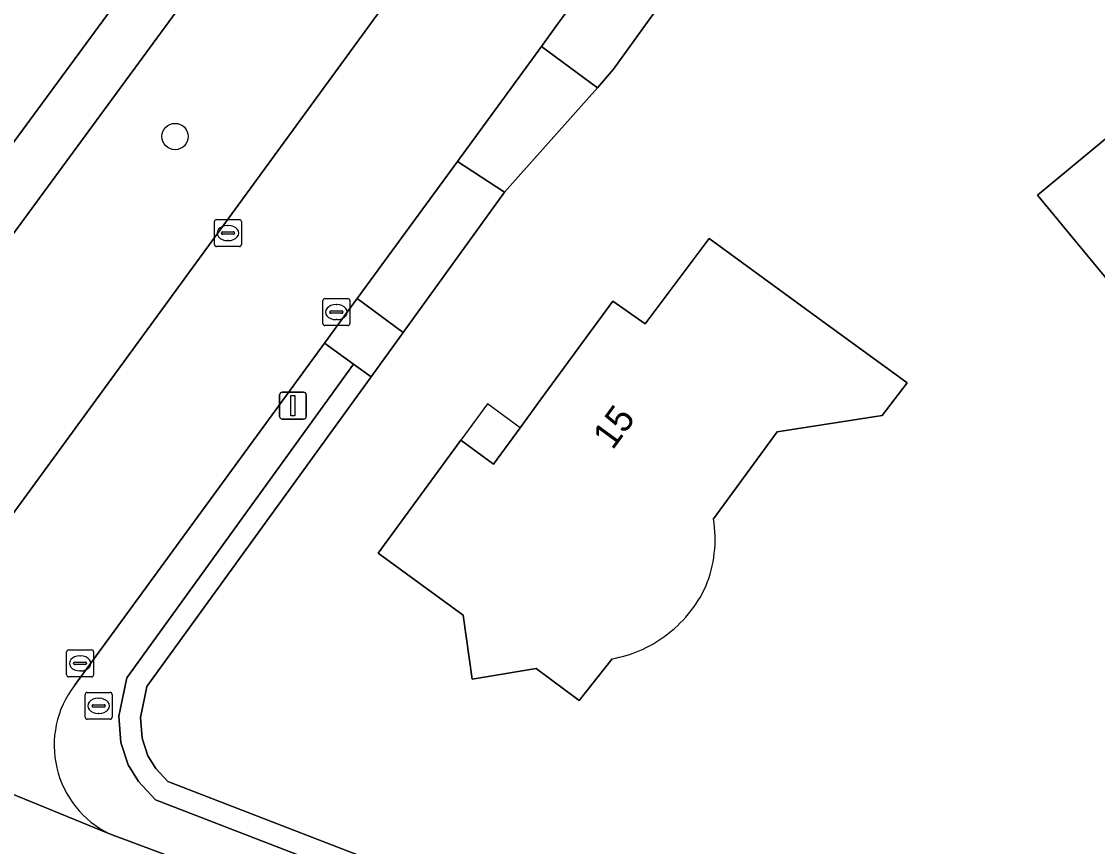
# Model space of a CAD drawing. Extents: x 157320 to 158835, y 386650 to 388491.
# Drawn here: x 158186.31 to 158226.29, y 387345.68 to 387376.33 of the extents above; entities that cross this region are included whole.
import ezdxf

# ---------------------------------------------------------------- set-up
doc = ezdxf.new("R2010")
doc.units = 0
for name, color, linetype in [('IMGEO_Berm_groen', 7, 'Continuous'), ('IMGEO_Boom', 7, 'Continuous'), ('IMGEO_Brandkraan', 7, 'Continuous'), ('IMGEO_Erf', 7, 'Continuous'), ('IMGEO_Groenvoorziening', 7, 'Continuous'), ('IMGEO_Haag', 7, 'Continuous'), ('IMGEO_Kolk', 7, 'Continuous'), ('IMGEO_Lichtmast', 7, 'Continuous'), ('IMGEO_Pand', 7, 'Continuous'), ('IMGEO_Pand_nummerreeks', 7, 'Continuous'), ('IMGEO_Pand_overbouw', 7, 'Continuous'), ('IMGEO_Rijbaan_lokaal_gesloten', 7, 'Continuous'), ('IMGEO_Rijbaan_lokaal_open', 7, 'Continuous'), ('IMGEO_Voetpad_halfverhard', 7, 'Continuous'), ('IMGEO_Voetpad_open', 7, 'Continuous')]:
    doc.layers.add(name, color=color, linetype=linetype)

msp = doc.modelspace()

# ---------------------------------------------------------------- linework, layer by layer
at = {"layer": 'IMGEO_Berm_groen'}
msp.add_lwpolyline([(158204.261, 387369.99), (158202.504, 387371.127), (158198.783, 387366.036), (158200.49, 387364.779)], close=True, dxfattribs=at)
for points in [[(158228.333, 387334.204), (158224.678, 387334.785), (158221.468, 387335.75), (158191.286, 387347.42), (158190.663, 387348.093), (158190.27, 387348.715), (158190.002, 387349.549), (158189.929, 387350.52), (158190.112, 387351.419), (158190.222, 387351.954), (158198.648, 387363.6), (158197.572, 387364.38), (158188.275, 387351.66)], [(158189.578, 387346.158), (158220.958, 387334.445)]]:
    msp.add_lwpolyline(points, dxfattribs=at)
msp.add_arc((158191.178, 387349.442), 3.653, 142.6154, 244.0316, dxfattribs=at)
at = {"layer": 'IMGEO_Boom'}
msp.add_circle((158192.017, 387372.055), 0.489, dxfattribs=at)
at = {"layer": 'IMGEO_Brandkraan'}
for p, q in [((158188.678, 387350.482), (158188.678, 387351.334)), ((158188.753, 387351.408), (158189.605, 387351.408)), ((158189.166, 387351.188), (158189.191, 387351.188)), ((158189.679, 387351.334), (158189.679, 387350.482)), ((158188.937, 387350.902), (158188.937, 387350.914)), ((158189.375, 387350.865), (158188.977, 387350.865)), ((158188.98, 387350.951), (158189.378, 387350.951)), ((158189.421, 387350.914), (158189.421, 387350.902)), ((158189.605, 387350.408), (158188.753, 387350.408)), ((158189.189, 387350.628), (158189.164, 387350.628))]:
    msp.add_line(p, q, dxfattribs=at)
for points in [[(158188.678, 387350.482), (158188.678, 387351.334)], [(158188.753, 387351.408), (158189.605, 387351.408)], [(158189.679, 387351.334), (158189.679, 387350.482)], [(158189.605, 387350.408), (158188.753, 387350.408)]]:
    msp.add_lwpolyline(points, dxfattribs=at)
for centre, radius, start, end in [((158188.755, 387351.332), 0.0765, 91.552, 178.448), ((158188.755, 387351.332), 0.0765, 91.552, 178.448), ((158189.603, 387351.332), 0.0765, 1.552, 88.448), ((158189.603, 387351.332), 0.0765, 1.552, 88.448), ((158188.977, 387350.911), 0.0403, 85.8775, 175.7526), ((158188.974, 387350.901), 0.0366, 178.938, 274.7102), ((158189.378, 387350.908), 0.043, 264.8664, 352.4533), ((158189.382, 387350.913), 0.0386, 1.7309, 96.639), ((158188.755, 387350.484), 0.0765, 181.552, 268.448), ((158188.755, 387350.484), 0.0765, 181.552, 268.448), ((158189.603, 387350.484), 0.0765, 271.552, 358.448), ((158189.603, 387350.484), 0.0765, 271.552, 358.448)]:
    msp.add_arc(centre, radius, start, end, dxfattribs=at)
for centre, major_axis, ratio, start_param, end_param in [((158189.165, 387350.908), (-0.387, 0.002), 0.722429, 4.712389, 7.853982), ((158189.19, 387350.908), (-0.39, 0.002), 0.717154, 1.570796, 4.712389)]:
    msp.add_ellipse(centre, major_axis=major_axis, ratio=ratio, start_param=start_param, end_param=end_param, dxfattribs=at)
at = {"layer": 'IMGEO_Erf'}
msp.add_lwpolyline([(158245.25, 387407.52), (158248.7, 387403.34), (158230.1, 387387.99), (158231.11, 387386.76), (158230.81, 387383.32), (158229.54, 387382.3), (158233.32, 387377.727), (158234.09, 387378.363), (158237.87, 387373.79), (158232.807, 387369.574), (158232.586, 387369.39), (158234.609, 387366.96), (158233.417, 387365.968), (158231.683, 387366.276), (158230.522, 387367.671), (158227.773, 387365.383), (158224.056, 387369.877), (158229.103, 387374.052), (158226.637, 387377.034), (158227.409, 387377.673), (158225.745, 387379.684), (158224.973, 387379.046), (158219.18, 387386.05), (158223.04, 387389.229)], close=True, dxfattribs=at)
for points in [[(158210.481, 387377.588), (158208.301, 387374.557), (158207.705, 387373.862), (158204.261, 387369.99), (158200.49, 387364.779), (158199.296, 387363.13), (158190.971, 387351.625), (158190.896, 387351.259), (158190.735, 387350.469), (158190.793, 387349.704), (158191.001, 387349.056), (158191.3, 387348.582), (158191.747, 387348.099), (158221.728, 387336.507), (158224.857, 387335.567), (158228.412, 387335.002)], [(158208.25, 387352.66), (158207.03, 387351.11), (158205.43, 387352.29), (158203.05, 387351.9), (158202.72, 387354.28), (158199.566, 387356.583), (158202.631, 387360.774), (158203.842, 387359.884), (158204.834, 387361.239), (158205.622, 387362.315), (158208.278, 387365.942), (158209.478, 387365.092), (158211.861, 387368.269), (158215.9, 387365.324), (158219.21, 387362.91)], [(158219.21, 387362.91), (158218.29, 387361.69), (158214.38, 387361.08), (158212.02, 387357.85)]]:
    msp.add_lwpolyline(points, dxfattribs=at)
for centre, radius, start, end in [((158207.462, 387357.105), 4.619, 337.5351, 9.2837), ((158207.501, 387357.285), 4.655, 305.5854, 335.2953), ((158207.538, 387357.027), 4.425, 279.2544, 307.1428)]:
    msp.add_arc(centre, radius, start, end, dxfattribs=at)
at = {"layer": 'IMGEO_Groenvoorziening'}
for points in [[(158204.012, 387387.321), (158198.906, 387385.354), (158198.232, 387384.942), (158197.687, 387384.371), (158179.918, 387360.167)], [(158180.336, 387364.116), (158193.97, 387382.66)], [(158179.508, 387357.862), (158181.099, 387351.724), (158182.001, 387352.593), (158203.469, 387381.991)], [(158228.412, 387335.002), (158224.857, 387335.567), (158221.728, 387336.507), (158191.747, 387348.099), (158191.3, 387348.582), (158191.001, 387349.056), (158190.793, 387349.704), (158190.735, 387350.469), (158190.896, 387351.259), (158190.971, 387351.625), (158199.296, 387363.13), (158198.648, 387363.6), (158190.222, 387351.954), (158190.112, 387351.419), (158189.929, 387350.52), (158190.002, 387349.549), (158190.27, 387348.715), (158190.663, 387348.093), (158191.286, 387347.42), (158221.468, 387335.75), (158224.678, 387334.785), (158228.333, 387334.204)]]:
    msp.add_lwpolyline(points, dxfattribs=at)
at = {"layer": 'IMGEO_Haag'}
msp.add_lwpolyline([(158228.412, 387335.002), (158224.857, 387335.567), (158221.728, 387336.507), (158191.747, 387348.099), (158191.3, 387348.582), (158191.001, 387349.056), (158190.793, 387349.704), (158190.735, 387350.469), (158190.896, 387351.259), (158190.971, 387351.625), (158199.296, 387363.13), (158198.648, 387363.6), (158190.222, 387351.954), (158190.112, 387351.419), (158189.929, 387350.52), (158190.002, 387349.549), (158190.27, 387348.715), (158190.663, 387348.093), (158191.286, 387347.42), (158221.468, 387335.75), (158224.678, 387334.785), (158228.333, 387334.204)], dxfattribs=at)
at = {"layer": 'IMGEO_Kolk'}
for p, q in [((158193.48, 387368.041), (158193.48, 387368.893)), ((158193.555, 387368.967), (158194.407, 387368.967)), ((158193.968, 387368.747), (158193.993, 387368.747)), ((158194.481, 387368.893), (158194.481, 387368.041)), ((158193.739, 387368.461), (158193.739, 387368.473)), ((158194.177, 387368.424), (158193.779, 387368.424)), ((158193.782, 387368.51), (158194.18, 387368.51)), ((158194.223, 387368.473), (158194.223, 387368.461)), ((158194.407, 387367.967), (158193.555, 387367.967)), ((158193.991, 387368.187), (158193.966, 387368.187)), ((158197.51, 387365.106), (158197.51, 387365.958)), ((158197.585, 387366.032), (158198.437, 387366.032)), ((158198.511, 387365.958), (158198.511, 387365.106)), ((158197.769, 387365.526), (158197.769, 387365.538)), ((158198.207, 387365.489), (158197.809, 387365.489)), ((158197.812, 387365.575), (158198.21, 387365.575)), ((158197.998, 387365.812), (158198.023, 387365.812)), ((158198.253, 387365.538), (158198.253, 387365.526)), ((158198.021, 387365.252), (158197.996, 387365.252)), ((158198.437, 387365.032), (158197.585, 387365.032)), ((158187.989, 387352.058), (158187.989, 387352.91)), ((158188.064, 387352.984), (158188.916, 387352.984)), ((158188.477, 387352.764), (158188.502, 387352.764)), ((158188.99, 387352.91), (158188.99, 387352.058)), ((158188.248, 387352.478), (158188.248, 387352.49)), ((158188.686, 387352.441), (158188.288, 387352.441)), ((158188.291, 387352.527), (158188.689, 387352.527)), ((158188.732, 387352.49), (158188.732, 387352.478)), ((158188.916, 387351.984), (158188.064, 387351.984)), ((158188.5, 387352.204), (158188.475, 387352.204))]:
    msp.add_line(p, q, dxfattribs=at)
for points in [[(158193.48, 387368.041), (158193.48, 387368.893)], [(158193.555, 387368.967), (158194.407, 387368.967)], [(158194.481, 387368.893), (158194.481, 387368.041)], [(158194.407, 387367.967), (158193.555, 387367.967)], [(158197.51, 387365.106), (158197.51, 387365.958)], [(158197.585, 387366.032), (158198.437, 387366.032)], [(158198.511, 387365.958), (158198.511, 387365.106)], [(158198.437, 387365.032), (158197.585, 387365.032)], [(158187.989, 387352.058), (158187.989, 387352.91)], [(158188.064, 387352.984), (158188.916, 387352.984)], [(158188.99, 387352.91), (158188.99, 387352.058)], [(158188.916, 387351.984), (158188.064, 387351.984)]]:
    msp.add_lwpolyline(points, dxfattribs=at)
for centre, radius, start, end in [((158193.557, 387368.891), 0.0765, 91.552, 178.448), ((158193.557, 387368.891), 0.0765, 91.552, 178.448), ((158194.405, 387368.891), 0.0765, 1.552, 88.448), ((158194.405, 387368.891), 0.0765, 1.552, 88.448), ((158193.779, 387368.47), 0.0403, 85.8775, 175.7526), ((158193.776, 387368.46), 0.0366, 178.938, 274.7102), ((158194.18, 387368.467), 0.043, 264.8664, 352.4533), ((158194.184, 387368.472), 0.0386, 1.7309, 96.639), ((158193.557, 387368.043), 0.0765, 181.552, 268.448), ((158193.557, 387368.043), 0.0765, 181.552, 268.448), ((158194.405, 387368.043), 0.0765, 271.552, 358.448), ((158194.405, 387368.043), 0.0765, 271.552, 358.448), ((158197.587, 387365.956), 0.0765, 91.552, 178.448), ((158197.587, 387365.956), 0.0765, 91.552, 178.448), ((158198.435, 387365.956), 0.0765, 1.552, 88.448), ((158198.435, 387365.956), 0.0765, 1.552, 88.448), ((158197.809, 387365.535), 0.0403, 85.8775, 175.7526), ((158197.806, 387365.525), 0.0366, 178.938, 274.7102), ((158198.21, 387365.532), 0.043, 264.8664, 352.4533), ((158198.214, 387365.537), 0.0386, 1.7309, 96.639), ((158197.587, 387365.108), 0.0765, 181.552, 268.448), ((158197.587, 387365.108), 0.0765, 181.552, 268.448), ((158198.435, 387365.108), 0.0765, 271.552, 358.448), ((158198.435, 387365.108), 0.0765, 271.552, 358.448), ((158188.066, 387352.908), 0.0765, 91.552, 178.448), ((158188.066, 387352.908), 0.0765, 91.552, 178.448), ((158188.914, 387352.908), 0.0765, 1.552, 88.448), ((158188.914, 387352.908), 0.0765, 1.552, 88.448), ((158188.288, 387352.487), 0.0403, 85.8775, 175.7526), ((158188.285, 387352.477), 0.0366, 178.938, 274.7102), ((158188.689, 387352.484), 0.043, 264.8664, 352.4533), ((158188.693, 387352.489), 0.0386, 1.7309, 96.639), ((158188.066, 387352.06), 0.0765, 181.552, 268.448), ((158188.066, 387352.06), 0.0765, 181.552, 268.448), ((158188.914, 387352.06), 0.0765, 271.552, 358.448), ((158188.914, 387352.06), 0.0765, 271.552, 358.448)]:
    msp.add_arc(centre, radius, start, end, dxfattribs=at)
for centre, major_axis, ratio, start_param, end_param in [((158193.967, 387368.467), (-0.387, 0.002), 0.722429, 4.712389, 7.853982), ((158193.992, 387368.467), (-0.39, 0.002), 0.717154, 1.570796, 4.712389), ((158197.997, 387365.532), (-0.387, 0.002), 0.722429, 4.712389, 7.853982), ((158198.022, 387365.532), (-0.39, 0.002), 0.717154, 1.570796, 4.712389), ((158188.476, 387352.484), (-0.387, 0.002), 0.722429, 4.712389, 7.853982), ((158188.501, 387352.484), (-0.39, 0.002), 0.717154, 1.570796, 4.712389)]:
    msp.add_ellipse(centre, major_axis=major_axis, ratio=ratio, start_param=start_param, end_param=end_param, dxfattribs=at)
at = {"layer": 'IMGEO_Lichtmast'}
for p, q in [((158195.901, 387361.659), (158195.901, 387362.459)), ((158195.901, 387362.459), (158195.901, 387361.659)), ((158196.001, 387362.559), (158196.791, 387362.559)), ((158196.791, 387362.559), (158196.001, 387362.559)), ((158196.891, 387362.459), (158196.891, 387361.659)), ((158196.891, 387361.659), (158196.891, 387362.459)), ((158196.791, 387361.559), (158196.001, 387361.559)), ((158196.001, 387361.559), (158196.791, 387361.559))]:
    msp.add_line(p, q, dxfattribs=at)
msp.add_lwpolyline([(158196.321, 387362.434), (158196.471, 387362.434), (158196.471, 387361.684), (158196.321, 387361.684), (158196.321, 387362.434)], dxfattribs=at)
for centre, start, end in [((158196.001, 387362.459), 90, 180), ((158196.001, 387362.459), 90, 180), ((158196.791, 387362.459), 0, 90), ((158196.791, 387362.459), 360, 90), ((158196.001, 387361.659), 180, 270), ((158196.001, 387361.659), 180, 270), ((158196.791, 387361.659), 270, 0), ((158196.791, 387361.659), 270, 0)]:
    msp.add_arc(centre, 0.1, start, end, dxfattribs=at)
at = {"layer": 'IMGEO_Pand'}
msp.add_lwpolyline([(158234.09, 387378.363), (158233.32, 387377.727), (158229.54, 387382.3), (158230.81, 387383.32), (158231.11, 387386.76), (158230.1, 387387.99), (158248.7, 387403.34), (158245.25, 387407.52), (158223.04, 387389.229), (158219.18, 387386.05), (158224.973, 387379.046), (158225.745, 387379.684), (158227.409, 387377.673), (158226.637, 387377.034), (158229.103, 387374.052), (158224.056, 387369.877), (158227.773, 387365.383), (158230.522, 387367.671), (158232.586, 387369.39), (158232.807, 387369.574), (158237.87, 387373.79)], close=True, dxfattribs=at)
for points in [[(158214.38, 387361.08), (158218.29, 387361.69), (158219.21, 387362.91), (158215.9, 387365.324), (158211.861, 387368.269), (158209.478, 387365.092), (158208.278, 387365.942), (158205.622, 387362.315), (158204.834, 387361.239), (158203.842, 387359.884), (158202.631, 387360.774), (158199.566, 387356.583), (158202.72, 387354.28), (158203.05, 387351.9), (158205.43, 387352.29), (158207.03, 387351.11), (158208.25, 387352.66)], [(158212.02, 387357.85), (158214.38, 387361.08)]]:
    msp.add_lwpolyline(points, dxfattribs=at)
for centre, radius, start, end in [((158207.462, 387357.105), 4.619, 337.5351, 9.2837), ((158207.501, 387357.285), 4.655, 305.5854, 335.2953), ((158207.538, 387357.027), 4.425, 279.2544, 307.1428)]:
    msp.add_arc(centre, radius, start, end, dxfattribs=at)
at = {"layer": 'IMGEO_Pand_overbouw'}
msp.add_lwpolyline([(158204.834, 387361.239), (158203.621, 387362.126), (158202.631, 387360.774), (158203.842, 387359.884)], close=True, dxfattribs=at)
at = {"layer": 'IMGEO_Rijbaan_lokaal_gesloten'}
for points in [[(158220.958, 387334.445), (158189.578, 387346.158), (158177.054, 387351.276), (158177.05, 387351.287), (158158.018, 387359.802), (158144.731, 387366.302), (158134.991, 387371.274), (158134.652, 387371.449), (158134.698, 387371.09), (158122.205, 387377.537), (158122.651, 387377.655), (158121.578, 387378.085), (158112.827, 387382.745)], [(158203.469, 387381.991), (158182.001, 387352.593), (158181.099, 387351.724)], [(158188.275, 387351.66), (158197.572, 387364.38), (158198.783, 387366.036), (158202.504, 387371.127), (158205.629, 387375.403), (158206.168, 387376.14), (158208.384, 387379.171)], [(158177.05, 387351.287), (158177.054, 387351.276), (158189.578, 387346.158)]]:
    msp.add_lwpolyline(points, dxfattribs=at)
msp.add_arc((158191.178, 387349.442), 3.653, 142.6154, 244.0316, dxfattribs=at)
at = {"layer": 'IMGEO_Rijbaan_lokaal_open'}
for points in [[(158210.481, 387377.588), (158208.384, 387379.171), (158206.168, 387376.14), (158205.629, 387375.403), (158207.705, 387373.862), (158208.301, 387374.557)], [(158207.705, 387373.862), (158205.629, 387375.403), (158202.504, 387371.127), (158204.261, 387369.99)]]:
    msp.add_lwpolyline(points, close=True, dxfattribs=at)
at = {"layer": 'IMGEO_Voetpad_halfverhard'}
for points in [[(158179.918, 387360.167), (158197.687, 387384.371), (158198.232, 387384.942), (158198.906, 387385.354), (158204.012, 387387.321), (158203.867, 387387.545), (158202.88, 387389.042), (158198.355, 387387.28)], [(158193.97, 387382.66), (158180.336, 387364.116)]]:
    msp.add_lwpolyline(points, dxfattribs=at)
at = {"layer": 'IMGEO_Voetpad_open'}
msp.add_lwpolyline([(158200.49, 387364.779), (158198.783, 387366.036), (158197.572, 387364.38), (158198.648, 387363.6), (158199.296, 387363.13)], close=True, dxfattribs=at)

# ---------------------------------------------------------------- texts
at = {"layer": 'IMGEO_Pand_nummerreeks'}
msp.add_text('15', height=1, rotation=53.7835, dxfattribs=at).set_placement((158208.272, 387360.382))

doc.saveas('drawing.dxf')
